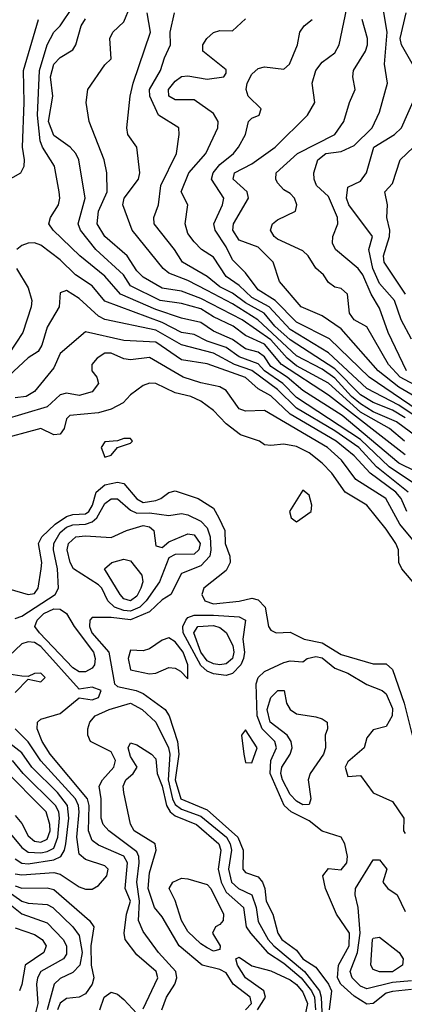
# Model space of a CAD drawing. Header units: metres. Extents: x -51132 to -49532, y -231222 to -229437.
# Tile 352 of 656: x -50842 to -50812, y -229965 to -229888. Entities that reach past the tile are written whole.
import ezdxf

# ---------------------------------------------------------------- set-up
doc = ezdxf.new("R2010")
doc.units = ezdxf.units.M
for name, color, linetype in [('CONTOUR_HALF', 8, 'Continuous'), ('CONTOUR_INDEX', 1, 'Continuous'), ('CONTOUR_INTER', 3, 'Continuous')]:
    doc.layers.add(name, color=color, linetype=linetype)

msp = doc.modelspace()

# ---------------------------------------------------------------- linework, layer by layer
at = {"layer": 'CONTOUR_HALF'}
for points, elevation in [([(-50809.46, -229923.759), (-50812.08, -229922.486), (-50816.501, -229918.759), (-50819.58, -229916.807), (-50820.808, -229915.759), (-50822.08, -229914.92), (-50822.58, -229914.156), (-50823.08, -229913.793), (-50824.08, -229913.547), (-50825.08, -229912.806), (-50826.58, -229912.147), (-50827.58, -229911.484), (-50829.08, -229911.137), (-50831.08, -229910.456), (-50833.853, -229909.259), (-50835.08, -229907.859), (-50837.044, -229906.259), (-50839.126, -229904.259), (-50839.466, -229903.759), (-50839.341, -229903.259), (-50838.713, -229902.259), (-50838.587, -229901.759), (-50838.651, -229901.259), (-50839.022, -229899.259), (-50839.957, -229897.759), (-50840.13, -229897.259), (-50840.337, -229895.259), (-50840.188, -229891.759), (-50839.593, -229889.759), (-50839.08, -229888.765), (-50838.561, -229888.259), (-50837.567, -229886.759)], 12.5), ([(-50811.627, -229920.759), (-50812.803, -229919.759), (-50815.08, -229918.492), (-50817.58, -229916.218), (-50820.08, -229914.866), (-50820.801, -229914.259), (-50822.08, -229912.826), (-50824.329, -229911.259), (-50827.58, -229909.592), (-50829.08, -229909.024), (-50830.58, -229908.801), (-50832.08, -229907.943), (-50832.58, -229907.44), (-50833.333, -229906.259), (-50835.08, -229904.759), (-50835.68, -229903.759), (-50835.561, -229902.759), (-50834.896, -229901.259), (-50834.922, -229899.759), (-50835.14, -229898.759), (-50836.308, -229895.759), (-50836.542, -229894.259), (-50836.409, -229893.259), (-50835.08, -229891.31), (-50834.58, -229890.852), (-50834.685, -229889.259), (-50834.45, -229888.759), (-50833.58, -229887.957), (-50833.106, -229886.759)], 13.5), ([(-50811.58, -229918.932), (-50812.58, -229918.334), (-50814.08, -229917.739), (-50815.08, -229917.131), (-50817.08, -229915.097), (-50820.58, -229912.834), (-50821.77, -229911.759), (-50822.607, -229910.759), (-50824.08, -229909.95), (-50825.08, -229909.194), (-50826.08, -229908.682), (-50827.08, -229907.887), (-50829.009, -229906.759), (-50829.63, -229905.759), (-50831.217, -229903.759), (-50831.247, -229903.259), (-50830.885, -229902.259), (-50830.709, -229900.759), (-50829.462, -229898.259), (-50829.262, -229896.759), (-50829.281, -229896.259), (-50830.886, -229895.259), (-50831.556, -229893.759), (-50831.572, -229893.259), (-50830.718, -229891.759), (-50830.411, -229890.759), (-50829.929, -229889.759), (-50829.974, -229888.759), (-50829.629, -229887.259)], 14.5), ([(-50810.728, -229891.759), (-50811.856, -229889.759), (-50811.97, -229889.259), (-50811.507, -229887.259)], 17.5), ([(-50809.997, -229918.759), (-50814.392, -229915.759), (-50817.504, -229912.759), (-50820.08, -229911.461), (-50821.765, -229909.759), (-50823.08, -229908.929), (-50824.08, -229907.592), (-50825.08, -229906.573), (-50825.58, -229905.565), (-50826.455, -229904.259), (-50826.548, -229903.759), (-50825.874, -229902.259), (-50825.779, -229901.759), (-50826.728, -229900.259), (-50826.599, -229899.759), (-50826.08, -229899.119), (-50825.014, -229898.259), (-50824.627, -229897.759), (-50824.061, -229896.759), (-50823.83, -229895.759), (-50823.58, -229895.494), (-50823.011, -229895.259), (-50822.851, -229894.759), (-50823.861, -229893.759), (-50824.022, -229893.259), (-50823.95, -229892.759), (-50823.58, -229892.048), (-50823.08, -229891.617), (-50822.58, -229891.479), (-50821.08, -229891.67), (-50820.632, -229891.259), (-50819.996, -229889.759), (-50819.824, -229888.759), (-50819.471, -229888.259), (-50818.868, -229887.759)], 15.5), ([(-50810.131, -229916.759), (-50811.969, -229915.759), (-50812.885, -229914.759), (-50814.58, -229911.808), (-50815.58, -229911.269), (-50815.943, -229910.759), (-50816.095, -229909.259), (-50816.58, -229908.824), (-50817.08, -229908.713), (-50817.58, -229908.338), (-50817.962, -229907.759), (-50818.58, -229907.239), (-50819.168, -229906.259), (-50819.58, -229905.863), (-50821.58, -229904.961), (-50821.834, -229904.759), (-50822.107, -229904.259), (-50821.969, -229903.759), (-50821.58, -229903.453), (-50820.165, -229902.759), (-50820.063, -229902.259), (-50820.245, -229901.759), (-50820.58, -229901.378), (-50821.08, -229901.088), (-50821.58, -229900.54), (-50821.707, -229900.259), (-50821.681, -229899.759), (-50819.996, -229898.259), (-50817.097, -229896.759), (-50816.374, -229895.759), (-50815.931, -229894.259), (-50815.492, -229893.259), (-50815.681, -229892.259), (-50815.619, -229891.759), (-50814.692, -229890.259), (-50814.537, -229889.759), (-50814.537, -229889.259), (-50814.951, -229887.759)], 16.5), ([(-50811.08, -229912.78), (-50811.893, -229911.259), (-50812.428, -229909.759), (-50813.58, -229908.434), (-50814.099, -229907.259), (-50814.432, -229905.759), (-50814.149, -229904.759), (-50815.994, -229902.259), (-50816.163, -229901.759), (-50816.08, -229900.894), (-50815.08, -229900.413), (-50814.603, -229899.759), (-50814.03, -229897.759), (-50812.405, -229896.759), (-50811.861, -229896.259), (-50810.766, -229893.759)], 17.5), ([(-50811.35, -229924.759), (-50813.815, -229922.759), (-50815.201, -229921.259), (-50817.08, -229919.946), (-50820.08, -229918.169), (-50821.58, -229916.722), (-50823.58, -229915.239), (-50824.938, -229914.759), (-50826.58, -229913.888), (-50829.08, -229913.236), (-50831.08, -229912.083), (-50835.08, -229911.252), (-50835.58, -229910.976), (-50837.08, -229909.601), (-50838.08, -229908.977), (-50838.58, -229909.164), (-50838.651, -229910.259), (-50839.58, -229911.855), (-50840.014, -229913.259), (-50840.305, -229913.759), (-50841.08, -229914.236), (-50842.58, -229915.656)], 11.5), ([(-50809.58, -229930.17), (-50811.998, -229927.259), (-50813.086, -229925.259), (-50815.447, -229923.759), (-50816.553, -229922.259), (-50817.654, -229921.259), (-50822.58, -229918.361), (-50824.08, -229918.419), (-50824.58, -229918.241), (-50825.58, -229916.802), (-50826.08, -229916.522), (-50827.58, -229916.21), (-50828.952, -229915.759), (-50831.58, -229914.21), (-50833.08, -229914.401), (-50833.58, -229914.321), (-50834.58, -229913.881), (-50835.08, -229913.882), (-50835.685, -229914.259), (-50836.086, -229914.759), (-50836.09, -229915.259), (-50835.696, -229915.759), (-50835.578, -229916.259), (-50836.08, -229916.905), (-50837.08, -229917.179), (-50838.08, -229916.996), (-50838.58, -229917.125), (-50839.58, -229918.076), (-50843.08, -229919.107)], 10.5), ([(-50834.08, -229920.749), (-50835.08, -229920.806), (-50835.367, -229921.259), (-50835.08, -229922.006), (-50834.58, -229921.853), (-50834.08, -229921.271), (-50833.08, -229920.926), (-50832.914, -229920.759), (-50833.08, -229920.553), (-50833.58, -229920.555), (-50834.08, -229920.749)], 9.5), ([(-50842.08, -229934.65), (-50841.58, -229934.458), (-50838.965, -229932.759), (-50838.708, -229932.259), (-50838.77, -229930.759), (-50839.098, -229929.259), (-50839.066, -229928.759), (-50838.58, -229927.902), (-50838.08, -229927.504), (-50837.58, -229927.321), (-50836.58, -229927.257), (-50836.08, -229927.087), (-50835.691, -229926.759), (-50835.08, -229925.651), (-50834.58, -229925.282), (-50834.08, -229925.274), (-50833.08, -229926.174), (-50832.58, -229926.385), (-50831.58, -229926.368), (-50830.08, -229926.59), (-50829.08, -229926.417), (-50828.58, -229926.517), (-50827.58, -229927.032), (-50827.08, -229927.54), (-50826.831, -229928.259), (-50826.774, -229929.259), (-50826.867, -229929.759), (-50827.58, -229930.52), (-50829.08, -229931.117), (-50829.906, -229932.759), (-50830.58, -229933.165), (-50831.58, -229934.123), (-50833.08, -229934.754), (-50834.58, -229934.554), (-50836.08, -229934.549), (-50836.25, -229934.759), (-50836.273, -229935.259), (-50836.087, -229935.759), (-50834.772, -229937.259), (-50834.331, -229939.759), (-50834.08, -229939.964), (-50832.614, -229940.259), (-50832.08, -229940.505), (-50830.353, -229941.759), (-50830.051, -229942.259), (-50829.405, -229944.259), (-50829.289, -229945.259), (-50829.567, -229947.259), (-50829.14, -229948.759), (-50827.08, -229949.615), (-50824.661, -229951.759), (-50824.254, -229952.759), (-50824.287, -229954.259), (-50824.08, -229954.52), (-50823.08, -229954.856), (-50822.738, -229955.259), (-50822.558, -229955.759), (-50822.469, -229956.759), (-50821.924, -229957.759), (-50821.556, -229959.259), (-50821.22, -229959.759), (-50820.08, -229960.575), (-50819.58, -229961.271), (-50818.58, -229961.914), (-50817.573, -229963.259), (-50817.349, -229963.759), (-50817.519, -229965.259)], 10.5), ([(-50819.58, -229924.585), (-50820.62, -229926.259), (-50820.49, -229926.759), (-50820.08, -229927.082), (-50818.939, -229926.259), (-50818.892, -229925.759), (-50819.08, -229924.985), (-50819.58, -229924.585)], 9.5), ([(-50834.526, -229930.259), (-50833.58, -229929.998), (-50833.08, -229930.116), (-50832.182, -229931.259), (-50832.103, -229931.759), (-50832.272, -229932.259), (-50832.58, -229932.88), (-50833.077, -229933.259), (-50833.58, -229933.104), (-50833.875, -229932.759), (-50835.103, -229930.759), (-50834.526, -229930.259)], 11.5), ([(-50828.745, -229934.759), (-50828.58, -229934.571), (-50828.08, -229934.389), (-50826.58, -229934.378), (-50824.58, -229934.514), (-50824.084, -229934.759), (-50824.284, -229936.259), (-50824.155, -229937.259), (-50824.218, -229937.759), (-50824.444, -229938.259), (-50825.08, -229938.945), (-50825.58, -229939.091), (-50826.58, -229938.968), (-50827.08, -229938.751), (-50827.58, -229938.303), (-50828.939, -229935.759), (-50828.972, -229935.259), (-50828.745, -229934.759)], 10.5), ([(-50832.08, -229965.169), (-50830.93, -229962.759), (-50831.051, -229962.259), (-50832.58, -229960.947), (-50833.49, -229959.759), (-50833.558, -229959.259), (-50833.38, -229957.759), (-50833.077, -229956.759), (-50833.499, -229955.759), (-50833.304, -229953.759), (-50833.58, -229953.236), (-50835.58, -229952.374), (-50836.08, -229952.001), (-50836.344, -229951.259), (-50836.292, -229949.259), (-50836.444, -229948.759), (-50839.349, -229945.259), (-50839.989, -229944.259), (-50840.361, -229943.259), (-50840.34, -229942.759), (-50840.08, -229942.516), (-50838.58, -229942.063), (-50837.08, -229940.833), (-50836.08, -229941.008), (-50835.58, -229940.829), (-50835.36, -229940.259), (-50836.08, -229940.005), (-50837.08, -229940.159), (-50840.08, -229936.828), (-50840.58, -229936.526), (-50841.08, -229936.469), (-50841.58, -229936.619), (-50842.58, -229937.589)], 10.5), ([(-50811.08, -229963.674), (-50812.58, -229963.821), (-50813.08, -229963.96), (-50814.08, -229964.757), (-50814.58, -229964.805), (-50815.58, -229964.176), (-50816.606, -229963.259), (-50816.876, -229962.759), (-50816.793, -229961.759), (-50815.966, -229960.259), (-50815.931, -229959.259), (-50816.946, -229957.759), (-50817.815, -229955.759), (-50818.022, -229954.759), (-50817.58, -229954.196), (-50816.58, -229954.305), (-50816.151, -229953.759), (-50816.088, -229953.259), (-50816.292, -229952.259), (-50816.592, -229951.759), (-50818.08, -229951.268), (-50819.08, -229950.479), (-50820.502, -229949.759), (-50821.044, -229949.259), (-50822.14, -229946.759), (-50822.081, -229945.759), (-50821.646, -229944.759), (-50821.768, -229944.259), (-50822.779, -229943.259), (-50823.166, -229942.259), (-50823.248, -229939.759), (-50823.08, -229939.249), (-50822.58, -229938.796), (-50821.08, -229938.071), (-50820.58, -229937.946), (-50819.58, -229938.023), (-50819.236, -229937.759), (-50818.58, -229937.608), (-50818.08, -229937.717), (-50817.08, -229938.522), (-50816.08, -229938.909), (-50814.58, -229939.812), (-50813.391, -229940.259), (-50813.08, -229940.541), (-50812.58, -229941.689), (-50812.606, -229942.259), (-50813.08, -229943.081), (-50814.08, -229943.336), (-50814.58, -229943.962), (-50814.794, -229944.759), (-50816.08, -229945.84), (-50816.284, -229946.259), (-50816.08, -229946.991), (-50815.08, -229946.924), (-50814.08, -229948.283), (-50812.58, -229948.956), (-50811.689, -229950.259), (-50811.707, -229951.259), (-50811.58, -229951.468)], 10.5), ([(-50842.08, -229953.449), (-50841.58, -229953.769), (-50841.08, -229953.831), (-50839.08, -229953.533), (-50838.523, -229953.259), (-50838.228, -229952.759), (-50838.128, -229952.259), (-50837.884, -229950.259), (-50838.002, -229949.259), (-50838.773, -229948.259), (-50840.789, -229946.259), (-50841.58, -229945.159), (-50843.08, -229943.962)], 9.5), ([(-50833.253, -229944.759), (-50833.08, -229944.353), (-50832.58, -229944.528), (-50831.417, -229945.259), (-50831.08, -229945.617), (-50830.977, -229946.759), (-50830.58, -229947.748), (-50830.246, -229949.259), (-50829.968, -229949.759), (-50829.58, -229950.069), (-50827.911, -229950.759), (-50826.159, -229952.259), (-50826, -229952.759), (-50826.211, -229954.259), (-50825.978, -229955.259), (-50825.58, -229956.053), (-50824.224, -229957.259), (-50824.02, -229958.759), (-50823.688, -229959.259), (-50822.341, -229960.759), (-50821.08, -229961.596), (-50819.706, -229962.759), (-50818.919, -229963.759), (-50818.682, -229964.259), (-50818.594, -229965.259)], 11.5), ([(-50824.08, -229965.262), (-50823.598, -229964.759), (-50823.698, -229964.259), (-50825.047, -229963.259), (-50825.58, -229962.374), (-50826.08, -229962.11), (-50827.451, -229961.759), (-50829.275, -229960.259), (-50830.58, -229957.987), (-50831.204, -229957.259), (-50831.689, -229955.759), (-50831.58, -229954.547), (-50831.059, -229952.759), (-50831.142, -229952.259), (-50832.784, -229951.259), (-50833.08, -229950.728), (-50833.587, -229948.259), (-50833.639, -229947.759), (-50833.446, -229947.259), (-50832.862, -229946.759), (-50832.541, -229946.259), (-50833.08, -229945.431), (-50833.253, -229944.759)], 11.5), ([(-50842.08, -229950.055), (-50841.58, -229950.682), (-50841.08, -229951.638), (-50840.58, -229952.065), (-50840.08, -229952.138), (-50839.58, -229951.906), (-50839.363, -229951.259), (-50839.368, -229950.759), (-50839.677, -229949.759), (-50843.08, -229946.324)], 8.5), ([(-50850.682, -229954.259), (-50850.08, -229954.26), (-50849.295, -229954.759), (-50848.917, -229955.759), (-50848.58, -229956.18), (-50848.08, -229956.159), (-50847.58, -229955.963), (-50846.08, -229955.146), (-50845.58, -229955.071), (-50845.08, -229955.214), (-50844.08, -229955.77), (-50841.58, -229957.743), (-50839.58, -229958.46), (-50838.33, -229959.759), (-50838.075, -229960.259), (-50838.08, -229960.906), (-50838.319, -229961.259), (-50840.08, -229962.249), (-50840.345, -229962.759), (-50840.423, -229963.259), (-50840.329, -229964.759), (-50840.58, -229965.811)], 11.5), ([(-50842.08, -229955.555), (-50841.58, -229955.729), (-50839.58, -229955.705), (-50839.08, -229955.831), (-50836.273, -229958.259), (-50835.946, -229958.759), (-50836.183, -229960.259), (-50836.138, -229961.759), (-50835.937, -229962.759), (-50836.079, -229963.259), (-50836.58, -229964.01), (-50837.08, -229964.274), (-50838.08, -229964.377), (-50838.58, -229964.732), (-50838.778, -229965.259)], 10.5), ([(-50814.13, -229959.759), (-50814.08, -229959.653), (-50813.58, -229959.577), (-50812.041, -229960.759), (-50811.735, -229961.259), (-50811.795, -229961.759), (-50812.58, -229962.27), (-50813.58, -229962.295), (-50814.08, -229962.106), (-50814.277, -229961.759), (-50814.13, -229959.759)], 11.5), ([(-50835.48, -229965.259), (-50835.125, -229964.259), (-50834.58, -229963.865), (-50834.08, -229964.04), (-50833.58, -229964.438), (-50832.58, -229965.538)], 10.5)]:
    msp.add_lwpolyline(points, dxfattribs=dict(at, elevation=elevation))
at = {"layer": 'CONTOUR_INDEX'}
for points, elevation in [([(-50810.873, -229918.759), (-50812.08, -229917.946), (-50814.58, -229916.649), (-50817.58, -229913.863), (-50820.58, -229912.029), (-50822.225, -229910.259), (-50823.58, -229909.528), (-50824.58, -229908.581), (-50825.58, -229907.881), (-50826.58, -229906.363), (-50827.527, -229905.759), (-50828.08, -229905.179), (-50828.58, -229904.514), (-50828.801, -229903.759), (-50828.576, -229902.259), (-50829.098, -229901.259), (-50828.517, -229899.759), (-50827.164, -229898.259), (-50826.234, -229896.259), (-50826.207, -229895.759), (-50826.58, -229895.122), (-50828.08, -229894.063), (-50829.58, -229894.053), (-50830.08, -229893.763), (-50830.098, -229893.259), (-50829.58, -229892.603), (-50829.08, -229892.224), (-50828.58, -229892.175), (-50827.08, -229892.442), (-50825.776, -229892.259), (-50825.58, -229891.981), (-50825.58, -229891.704), (-50827.422, -229890.259), (-50827.412, -229889.759), (-50827.096, -229889.259), (-50826.58, -229888.796), (-50826.08, -229888.63), (-50825.08, -229888.668), (-50824.08, -229887.725)], 15), ([(-50807.999, -229935.259), (-50811.834, -229930.759), (-50812.079, -229930.259), (-50812.109, -229929.259), (-50812.306, -229928.759), (-50813.08, -229927.636), (-50814.575, -229925.759), (-50816.287, -229924.759), (-50817.328, -229923.259), (-50818.08, -229922.485), (-50819.08, -229921.687), (-50820.08, -229921.19), (-50821.08, -229921.002), (-50822.08, -229921.109), (-50822.58, -229921.042), (-50822.987, -229920.759), (-50824.473, -229920.259), (-50825.58, -229919.409), (-50826.58, -229918.355), (-50827.58, -229917.634), (-50828.349, -229917.259), (-50829.58, -229916.988), (-50831.08, -229916.254), (-50831.58, -229916.22), (-50832.08, -229916.413), (-50833.08, -229917.138), (-50833.636, -229917.759), (-50834.58, -229918.272), (-50835.58, -229918.54), (-50837.818, -229918.759), (-50838.08, -229919.009), (-50838.264, -229919.759), (-50838.58, -229920.223), (-50839.08, -229920.269), (-50840.08, -229919.779), (-50843.58, -229920.706)], 10), ([(-50842.58, -229932.318), (-50841.08, -229932.753), (-50840.58, -229932.682), (-50840.306, -229932.259), (-50840.051, -229930.759), (-50840.019, -229930.259), (-50840.257, -229928.759), (-50840.006, -229928.259), (-50838.964, -229927.259), (-50838.08, -229926.667), (-50837.58, -229926.503), (-50836.58, -229926.438), (-50836.332, -229926.259), (-50836.042, -229925.759), (-50835.768, -229924.759), (-50835.08, -229924.19), (-50834.08, -229923.968), (-50833.58, -229924.08), (-50832.58, -229925.28), (-50832.08, -229925.561), (-50831.08, -229925.406), (-50830.7, -229925.259), (-50830.08, -229924.77), (-50829.58, -229924.649), (-50827.77, -229925.259), (-50826.58, -229926.017), (-50826.161, -229926.759), (-50825.701, -229927.759), (-50825.663, -229928.759), (-50825.298, -229929.759), (-50825.266, -229930.259), (-50825.58, -229930.87), (-50827.327, -229932.259), (-50827.498, -229932.759), (-50827.248, -229933.259), (-50826.58, -229933.49), (-50824.58, -229933.284), (-50823.58, -229933.038), (-50823.08, -229933.172), (-50822.537, -229933.759), (-50822.279, -229935.259), (-50822.08, -229935.54), (-50821.683, -229935.759), (-50820.58, -229935.702), (-50819.488, -229936.259), (-50818.08, -229936.536), (-50816.58, -229937.458), (-50814.08, -229938.18), (-50813.08, -229938.19), (-50812.58, -229938.639), (-50811.653, -229941.259), (-50811.042, -229943.759)], 10), ([(-50830.08, -229936.158), (-50830.58, -229936.329), (-50831.58, -229937.008), (-50832.08, -229937.16), (-50833.08, -229937.107), (-50833.242, -229937.759), (-50833.08, -229938.667), (-50831.58, -229938.97), (-50831.08, -229938.912), (-50830.08, -229938.479), (-50829.58, -229938.524), (-50829.165, -229938.759), (-50828.58, -229939.351), (-50828.575, -229938.259), (-50828.939, -229937.259), (-50829.58, -229936.455), (-50830.08, -229936.158)], 10), ([(-50842.08, -229940.429), (-50841.08, -229939.381), (-50840.08, -229939.603), (-50839.738, -229939.259), (-50840.08, -229938.918), (-50840.58, -229938.937), (-50841.08, -229939.165), (-50841.58, -229939.161), (-50842.58, -229938.981)], 10), ([(-50842.08, -229954.613), (-50841.58, -229954.699), (-50839.08, -229954.514), (-50838.58, -229954.638), (-50837.08, -229955.625), (-50836.58, -229955.813), (-50836.08, -229955.821), (-50835.58, -229955.517), (-50834.927, -229954.759), (-50834.815, -229954.259), (-50835.08, -229953.987), (-50836.58, -229953.502), (-50837.08, -229953.065), (-50837.273, -229951.759), (-50837.077, -229949.759), (-50837.125, -229949.259), (-50837.378, -229948.759), (-50840.08, -229945.763), (-50841.08, -229944.298), (-50842.084, -229943.259)], 10), ([(-50824.08, -229943.353), (-50824.378, -229943.759), (-50824.211, -229945.259), (-50824.08, -229945.892), (-50823.58, -229945.94), (-50823.16, -229944.759), (-50824.08, -229943.353)], 10)]:
    msp.add_lwpolyline(points, dxfattribs=dict(at, elevation=elevation))
at = {"layer": 'CONTOUR_INTER'}
for points, elevation in [([(-50810.838, -229917.259), (-50812.08, -229916.533), (-50813.703, -229915.259), (-50816.58, -229911.972), (-50818.08, -229910.965), (-50819.708, -229910.259), (-50821.419, -229908.259), (-50821.898, -229906.759), (-50823.08, -229905.58), (-50824.58, -229905.042), (-50825.072, -229904.259), (-50825.007, -229903.759), (-50823.838, -229901.759), (-50823.932, -229901.259), (-50825.042, -229900.259), (-50824.94, -229899.759), (-50823.58, -229899.055), (-50821.745, -229897.759), (-50819.231, -229895.259), (-50818.64, -229894.259), (-50818.86, -229892.759), (-50818.573, -229891.759), (-50818.08, -229891.115), (-50817.08, -229890.373), (-50816.738, -229889.759), (-50816.007, -229886.259)], 16), ([(-50811.466, -229915.259), (-50812.923, -229912.259), (-50813.58, -229910.351), (-50814.25, -229909.259), (-50814.89, -229907.759), (-50815.254, -229907.259), (-50817.021, -229905.759), (-50817.276, -229905.259), (-50817.238, -229904.759), (-50816.856, -229903.759), (-50816.87, -229903.259), (-50817.58, -229901.608), (-50818.508, -229900.759), (-50818.694, -229900.259), (-50818.716, -229899.759), (-50818.414, -229898.759), (-50817.777, -229898.259), (-50816.58, -229898.09), (-50815.58, -229897.641), (-50814.168, -229896.259), (-50813.58, -229895.031), (-50812.975, -229892.759), (-50813.207, -229891.259), (-50812.991, -229888.759), (-50813.329, -229886.759)], 17), ([(-50810.08, -229920.875), (-50812.262, -229919.259), (-50814.08, -229918.476), (-50815.08, -229917.838), (-50815.773, -229917.259), (-50817.08, -229915.823), (-50818.08, -229915.141), (-50820.08, -229914.077), (-50823.102, -229911.259), (-50825.08, -229910.027), (-50827.08, -229908.975), (-50828.58, -229908.196), (-50830.08, -229907.619), (-50830.501, -229907.259), (-50832.951, -229904.259), (-50833.678, -229902.259), (-50833.572, -229901.759), (-50832.437, -229900.259), (-50832.347, -229899.759), (-50832.582, -229897.759), (-50833.282, -229896.759), (-50833.358, -229896.259), (-50833.1, -229893.759), (-50832.874, -229892.759), (-50831.499, -229888.759), (-50831.772, -229887.259)], 14), ([(-50844.08, -229901.121), (-50841.658, -229899.759), (-50841.386, -229899.259), (-50841.362, -229898.759), (-50841.52, -229897.759), (-50841.377, -229894.259), (-50841.451, -229891.759), (-50840.26, -229887.759)], 12), ([(-50811.58, -229921.82), (-50817.58, -229917.171), (-50821.249, -229914.759), (-50822.58, -229913.173), (-50824.08, -229912.485), (-50825.034, -229911.759), (-50826.58, -229911.037), (-50827.58, -229910.414), (-50829.08, -229909.996), (-50830.753, -229909.759), (-50833.08, -229908.603), (-50833.621, -229907.759), (-50835.79, -229905.759), (-50836.978, -229904.259), (-50837.16, -229903.759), (-50836.615, -229901.759), (-50837.119, -229898.759), (-50837.345, -229898.259), (-50837.787, -229897.759), (-50839.08, -229896.837), (-50839.487, -229895.759), (-50839.154, -229893.759), (-50839.334, -229892.259), (-50839.08, -229891.262), (-50838.58, -229890.738), (-50837.58, -229890.146), (-50837.348, -229889.759), (-50836.924, -229888.259), (-50836.58, -229887.716)], 13), ([(-50811.559, -229909.259), (-50813.221, -229906.759), (-50813.275, -229906.259), (-50812.799, -229904.759), (-50812.782, -229904.259), (-50813.009, -229903.259), (-50812.967, -229902.259), (-50813.177, -229901.259), (-50812.58, -229900.59), (-50811.981, -229898.759), (-50810.94, -229897.759)], 18), ([(-50810.624, -229924.259), (-50812.835, -229922.759), (-50815.08, -229920.629), (-50820.08, -229917.35), (-50821.142, -229916.259), (-50822.58, -229915.269), (-50823.08, -229914.725), (-50824.58, -229914.167), (-50825.58, -229913.443), (-50827.08, -229912.933), (-50828.08, -229912.419), (-50829.08, -229912.251), (-50830.58, -229911.473), (-50835.08, -229909.798), (-50836.08, -229908.616), (-50837.384, -229907.759), (-50838.58, -229906.573), (-50840.08, -229905.431), (-50840.58, -229905.25), (-50841.08, -229905.281), (-50841.58, -229905.457), (-50841.969, -229905.759)], 12), ([(-50841.99, -229907.259), (-50841.074, -229908.759), (-50840.782, -229909.759), (-50840.835, -229910.259), (-50841.487, -229912.259), (-50842.58, -229913.94)], 12), ([(-50811.447, -229926.259), (-50811.89, -229925.259), (-50812.309, -229924.759), (-50814.32, -229923.259), (-50815.58, -229921.909), (-50816.969, -229920.759), (-50820.58, -229918.658), (-50822.08, -229917.221), (-50823.08, -229916.664), (-50824.08, -229915.783), (-50827.08, -229914.707), (-50829.08, -229914.399), (-50831.08, -229913.009), (-50833.58, -229912.877), (-50836.58, -229912.201), (-50838.58, -229913.904), (-50839.08, -229915.029), (-50840.58, -229916.864), (-50841.241, -229917.259), (-50842.08, -229917.378)], 11), ([(-50833.384, -229927.759), (-50832.08, -229927.366), (-50831.58, -229927.453), (-50831.237, -229927.759), (-50831.08, -229928.962), (-50830.58, -229929.092), (-50830.08, -229928.651), (-50828.58, -229928.019), (-50828.08, -229928.08), (-50827.624, -229928.759), (-50827.722, -229929.259), (-50828.08, -229929.592), (-50829.58, -229929.631), (-50830.08, -229929.882), (-50830.791, -229931.759), (-50831.844, -229933.259), (-50832.333, -229933.759), (-50833.08, -229934.053), (-50833.58, -229934.017), (-50834.31, -229933.759), (-50834.832, -229933.259), (-50835.309, -229932.259), (-50835.58, -229931.991), (-50837.528, -229930.759), (-50837.795, -229930.259), (-50838.028, -229929.259), (-50837.922, -229928.759), (-50837.344, -229928.259), (-50836.58, -229928.173), (-50834.58, -229928.298), (-50833.384, -229927.759)], 11), ([(-50839.844, -229934.259), (-50839.08, -229933.885), (-50838.58, -229933.918), (-50838.085, -229934.259), (-50837.485, -229935.259), (-50835.973, -229937.259), (-50835.842, -229937.759), (-50835.892, -229938.259), (-50836.08, -229938.516), (-50836.58, -229938.812), (-50837.08, -229938.804), (-50837.58, -229938.496), (-50840.178, -229935.759), (-50840.564, -229935.259), (-50840.364, -229934.759), (-50839.844, -229934.259)], 11), ([(-50827.81, -229935.259), (-50826.58, -229935.178), (-50826.08, -229935.354), (-50825.58, -229935.732), (-50825.067, -229936.759), (-50824.975, -229937.259), (-50825.08, -229937.774), (-50825.58, -229938.18), (-50826.08, -229938.254), (-50826.58, -229938.197), (-50827.08, -229937.96), (-50827.58, -229937.268), (-50828.118, -229935.759), (-50827.81, -229935.259)], 11), ([(-50821.54, -229940.259), (-50821.051, -229940.259), (-50820.87, -229941.259), (-50820.58, -229941.763), (-50820.08, -229942.084), (-50818.58, -229942.33), (-50818.08, -229942.478), (-50817.692, -229942.759), (-50817.661, -229943.259), (-50817.837, -229943.759), (-50817.819, -229944.759), (-50817.972, -229945.259), (-50819.026, -229946.759), (-50819.162, -229947.259), (-50818.953, -229948.759), (-50819.08, -229949.198), (-50819.58, -229949.209), (-50820.08, -229948.939), (-50820.58, -229948.414), (-50821.173, -229947.259), (-50821.296, -229946.759), (-50821.231, -229946.259), (-50820.581, -229945.259), (-50820.425, -229944.759), (-50820.512, -229944.259), (-50820.82, -229943.759), (-50822.136, -229942.759), (-50822.376, -229941.759), (-50822.08, -229940.82), (-50821.54, -229940.259)], 11), ([(-50834.747, -229941.759), (-50833.08, -229941.264), (-50832.159, -229941.759), (-50831.098, -229942.759), (-50830.089, -229944.759), (-50830.005, -229945.259), (-50830.119, -229947.259), (-50829.795, -229948.759), (-50829.58, -229949.187), (-50829.08, -229949.565), (-50827.58, -229950.108), (-50825.561, -229951.759), (-50825.268, -229952.259), (-50825.159, -229952.759), (-50825.39, -229954.259), (-50825.179, -229955.259), (-50824.608, -229955.759), (-50823.58, -229956.255), (-50823.242, -229957.259), (-50823.08, -229958.348), (-50822.294, -229959.759), (-50821.865, -229960.259), (-50819.449, -229962.259), (-50818.285, -229963.759), (-50818.144, -229964.259), (-50818.007, -229967.759)], 11), ([(-50830.617, -229965.259), (-50830.241, -229964.259), (-50829.603, -229963.259), (-50829.434, -229962.759), (-50829.528, -229962.259), (-50830.87, -229960.759), (-50832.08, -229959.123), (-50832.448, -229958.259), (-50832.355, -229956.759), (-50832.568, -229955.259), (-50832.398, -229953.759), (-50832.416, -229953.259), (-50832.58, -229952.888), (-50834.777, -229951.259), (-50835.212, -229950.759), (-50835.374, -229950.259), (-50835.371, -229948.759), (-50835.532, -229947.759), (-50835.264, -229947.259), (-50834.367, -229946.259), (-50834.238, -229945.759), (-50834.58, -229945.059), (-50836.203, -229944.259), (-50836.405, -229943.759), (-50836.409, -229943.259), (-50836.254, -229942.759), (-50835.844, -229942.259), (-50834.747, -229941.759)], 11), ([(-50842.58, -229951.32), (-50841.58, -229952.565), (-50841.08, -229952.921), (-50840.08, -229952.974), (-50839.58, -229952.879), (-50839.08, -229952.605), (-50838.75, -229951.759), (-50838.63, -229950.259), (-50838.679, -229949.759), (-50838.929, -229949.259), (-50841.476, -229946.759), (-50842.296, -229945.759)], 9), ([(-50851.794, -229953.259), (-50851.08, -229953.007), (-50849.08, -229953.191), (-50848.08, -229953.473), (-50847.08, -229954.066), (-50845.58, -229954.159), (-50843.08, -229955.672), (-50841.58, -229956.758), (-50841.08, -229956.915), (-50839.58, -229957.022), (-50839.157, -229957.259), (-50837.592, -229958.759), (-50837.08, -229959.429), (-50836.857, -229960.759), (-50837.033, -229961.759), (-50837.58, -229962.332), (-50838.58, -229962.792), (-50839.047, -229963.259), (-50839.584, -229965.259)], 11), ([(-50811.08, -229962.983), (-50812.58, -229963.109), (-50814.58, -229963.626), (-50815.08, -229963.413), (-50815.728, -229962.759), (-50815.883, -229962.259), (-50815.314, -229960.759), (-50815.091, -229959.259), (-50815.255, -229957.259), (-50815.503, -229956.259), (-50815.475, -229955.759), (-50814.08, -229953.51), (-50813.58, -229953.528), (-50813.018, -229954.259), (-50813.32, -229955.259), (-50812.944, -229955.759), (-50812.215, -229956.259), (-50811.58, -229957.562)], 11), ([(-50829.764, -229955.259), (-50829.08, -229954.959), (-50828.58, -229955.017), (-50827.08, -229955.438), (-50826.789, -229955.759), (-50825.787, -229957.759), (-50825.823, -229958.259), (-50826.08, -229958.589), (-50826.412, -229958.759), (-50826.663, -229959.259), (-50826.047, -229960.259), (-50826.08, -229960.526), (-50826.58, -229960.66), (-50827.08, -229960.395), (-50827.58, -229960.091), (-50828.58, -229959.121), (-50829.08, -229958.268), (-50829.58, -229956.705), (-50830.051, -229955.759), (-50829.764, -229955.259)], 12), ([(-50842.08, -229958.828), (-50840.58, -229959.371), (-50839.973, -229959.759), (-50839.678, -229960.259), (-50839.846, -229960.759), (-50841.314, -229961.759), (-50841.58, -229963.273), (-50841.748, -229963.759)], 12), ([(-50824.822, -229961.259), (-50824.58, -229961.138), (-50823.58, -229961.809), (-50822.08, -229962.215), (-50820.58, -229962.9), (-50820.08, -229963.264), (-50819.58, -229963.87), (-50819.23, -229964.759), (-50819.441, -229965.759)], 12), ([(-50823.137, -229965.259), (-50822.499, -229964.259), (-50822.645, -229963.759), (-50824.063, -229962.759), (-50824.691, -229961.759), (-50824.822, -229961.259)], 12)]:
    msp.add_lwpolyline(points, dxfattribs=dict(at, elevation=elevation))

doc.saveas('drawing.dxf')
